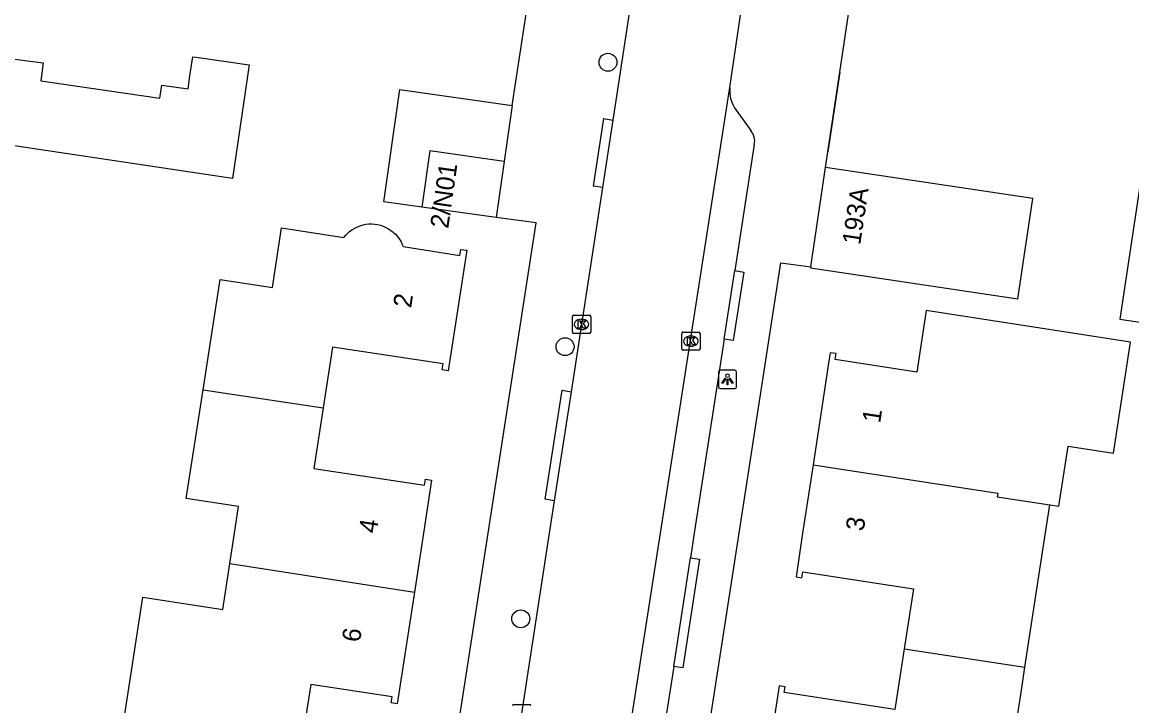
# Model space of a CAD drawing. Extents: x 161486 to 162249, y 379484 to 380829.
# Drawn here: x 161770.5 to 161831.1, y 380740.6 to 380777.9 of the extents above; entities that cross this region are included whole.
import ezdxf

# ---------------------------------------------------------------- set-up
doc = ezdxf.new("R2010")
doc.units = 0
for name, color, linetype in [('IMGEO_Boom', 7, 'Continuous'), ('IMGEO_Kolk', 7, 'Continuous'), ('IMGEO_Lichtpunt', 7, 'Continuous'), ('IMGEO_Muur', 7, 'Continuous'), ('IMGEO_Pand', 7, 'Continuous'), ('IMGEO_Pand_nummerreeks', 7, 'Continuous'), ('IMGEO_Rijbaan_lokaal_open', 7, 'Continuous'), ('IMGEO_Voetpad_open', 7, 'Continuous')]:
    doc.layers.add(name, color=color, linetype=linetype)

msp = doc.modelspace()

# ---------------------------------------------------------------- linework, layer by layer
at = {"layer": 'IMGEO_Boom'}
for centre in [(161802.527, 380775.711), (161800.184, 380760.183), (161797.764, 380745.329)]:
    msp.add_circle(centre, 0.489, dxfattribs=at)
at = {"layer": 'IMGEO_Kolk'}
for p, q in [((161800.583, 380760.976), (161800.583, 380761.828)), ((161800.658, 380761.902), (161801.51, 380761.902)), ((161801.071, 380761.682), (161801.096, 380761.682)), ((161801.584, 380761.828), (161801.584, 380760.976)), ((161801.51, 380760.902), (161800.658, 380760.902)), ((161801.094, 380761.122), (161801.069, 380761.122)), ((161806.557, 380760.06), (161806.557, 380760.912)), ((161806.632, 380760.986), (161807.484, 380760.986)), ((161807.045, 380760.766), (161807.07, 380760.766)), ((161807.558, 380760.912), (161807.558, 380760.06)), ((161807.068, 380760.206), (161807.043, 380760.206)), ((161807.484, 380759.986), (161806.632, 380759.986)), ((161797.385, 380740.653), (161798.237, 380740.653))]:
    msp.add_line(p, q, dxfattribs=at)
for points in [[(161800.583, 380760.976), (161800.583, 380761.828)], [(161800.658, 380761.902), (161801.51, 380761.902)], [(161800.904, 380761.602), (161801.027, 380761.602), (161801.027, 380761.451), (161801.157, 380761.602), (161801.321, 380761.602), (161801.175, 380761.451), (161801.328, 380761.202), (161801.176, 380761.202), (161801.091, 380761.366), (161801.027, 380761.299), (161801.027, 380761.202), (161800.904, 380761.202), (161800.904, 380761.602)], [(161801.584, 380761.828), (161801.584, 380760.976)], [(161801.51, 380760.902), (161800.658, 380760.902)], [(161806.557, 380760.06), (161806.557, 380760.912)], [(161806.632, 380760.986), (161807.484, 380760.986)], [(161807.558, 380760.912), (161807.558, 380760.06)], [(161806.878, 380760.686), (161807.001, 380760.686), (161807.001, 380760.535), (161807.131, 380760.686), (161807.295, 380760.686), (161807.149, 380760.535), (161807.302, 380760.286), (161807.15, 380760.286), (161807.065, 380760.45), (161807.001, 380760.383), (161807.001, 380760.286), (161806.878, 380760.286), (161806.878, 380760.686)], [(161807.484, 380759.986), (161806.632, 380759.986)], [(161797.385, 380740.653), (161798.237, 380740.653)]]:
    msp.add_lwpolyline(points, dxfattribs=at)
for centre, start, end in [((161800.66, 380761.826), 91.55205, 178.44795), ((161800.66, 380761.826), 91.55205, 178.44795), ((161801.508, 380761.826), 1.55205, 88.44795), ((161801.508, 380761.826), 1.55205, 88.44795), ((161800.66, 380760.978), 181.55205, 268.44795), ((161800.66, 380760.978), 181.55205, 268.44795), ((161801.508, 380760.978), 271.55205, 358.44795), ((161801.508, 380760.978), 271.55205, 358.44795), ((161806.634, 380760.91), 91.55205, 178.44795), ((161806.634, 380760.91), 91.55205, 178.44795), ((161807.482, 380760.91), 1.55205, 88.44795), ((161807.482, 380760.91), 1.55205, 88.44795), ((161806.634, 380760.062), 181.55205, 268.44795), ((161806.634, 380760.062), 181.55205, 268.44795), ((161807.482, 380760.062), 271.55205, 358.44795), ((161807.482, 380760.062), 271.55205, 358.44795), ((161797.387, 380740.577), 91.55205, 178.44795), ((161797.387, 380740.577), 91.55205, 178.44795), ((161798.235, 380740.577), 1.55205, 88.44795), ((161798.235, 380740.577), 1.55205, 88.44795)]:
    msp.add_arc(centre, 0.0765, start, end, dxfattribs=at)
for centre, major_axis, ratio, start_param, end_param in [((161801.07, 380761.402), (-0.387, 0.002), 0.722429, 4.712389, 7.853982), ((161801.095, 380761.402), (-0.39, 0.002), 0.717154, 1.570796, 4.712389), ((161807.044, 380760.486), (-0.387, 0.002), 0.722429, 4.712389, 7.853982), ((161807.069, 380760.486), (-0.39, 0.002), 0.717154, 1.570796, 4.712389)]:
    msp.add_ellipse(centre, major_axis=major_axis, ratio=ratio, start_param=start_param, end_param=end_param, dxfattribs=at)
at = {"layer": 'IMGEO_Lichtpunt'}
for p, q in [((161808.559, 380758.8), (161808.559, 380757.993)), ((161808.559, 380758.8), (161808.559, 380757.993)), ((161809.461, 380758.895), (161808.653, 380758.895)), ((161809.461, 380758.895), (161808.653, 380758.895)), ((161809.555, 380757.993), (161809.555, 380758.8)), ((161809.555, 380757.993), (161809.555, 380758.8)), ((161808.653, 380757.899), (161809.461, 380757.899)), ((161808.653, 380757.899), (161809.461, 380757.899))]:
    msp.add_line(p, q, dxfattribs=at)
for points in [[(161808.933, 380758.464), (161808.972, 380758.436), (161808.784, 380758.174), (161808.746, 380758.201), (161808.933, 380758.464)], [(161809.035, 380758.416), (161809.082, 380758.416), (161809.082, 380758.094), (161809.035, 380758.094), (161809.035, 380758.416)], [(161809.145, 380758.436), (161809.183, 380758.463), (161809.37, 380758.201), (161809.331, 380758.173), (161809.145, 380758.436)]]:
    msp.add_lwpolyline(points, dxfattribs=at)
msp.add_circle((161809.058, 380758.598), 0.0994, dxfattribs=at)
for centre, start, end in [((161808.653, 380758.8), 90, 180), ((161808.653, 380758.8), 90, 180), ((161809.461, 380758.8), 0, 90), ((161809.461, 380758.8), 0, 90), ((161808.653, 380757.993), 180, 270), ((161808.653, 380757.993), 180, 270), ((161809.461, 380757.993), 270, 0), ((161809.461, 380757.993), 270, 360)]:
    msp.add_arc(centre, 0.0946, start, end, dxfattribs=at)
at = {"layer": 'IMGEO_Muur'}
msp.add_lwpolyline([(161815.201, 380775.177), (161814.546, 380770.82)], dxfattribs=at)
at = {"layer": 'IMGEO_Pand'}
for points in [[(161768.969, 380776.033), (161771.68, 380775.682), (161771.538, 380774.698), (161778.056, 380773.755), (161778.159, 380774.47), (161779.591, 380774.262), (161779.695, 380774.977), (161779.844, 380776.008), (161780.028, 380775.982), (161782.92, 380775.563), (161782.025, 380769.369), (161768.369, 380771.403)], [(161792.367, 380767.805), (161790.288, 380768.101), (161791.158, 380774.223), (161797.296, 380773.35)], [(161797.296, 380773.35), (161796.862, 380770.298)], [(161837.602, 380771.535), (161832.088, 380772.358), (161830.495, 380761.69), (161836.009, 380760.867)], [(161796.862, 380770.298), (161792.803, 380770.875), (161792.367, 380767.805)], [(161796.862, 380770.298), (161796.426, 380767.228)], [(161813.602, 380764.546), (161813.594, 380764.494), (161824.919, 380762.802), (161825.736, 380768.275), (161814.411, 380769.967)], [(161813.602, 380764.546), (161814.411, 380769.967)], [(161796.426, 380767.228), (161792.367, 380767.805)], [(161780.408, 380757.828), (161781.34, 380763.85), (161784.2, 380763.411), (161784.7, 380766.665), (161788.099, 380766.143), (161788.201, 380766.267), (161788.313, 380766.382), (161788.434, 380766.487), (161788.564, 380766.581), (161788.702, 380766.663), (161788.846, 380766.733), (161788.996, 380766.791), (161789.15, 380766.835), (161789.307, 380766.866), (161789.467, 380766.883), (161789.627, 380766.886), (161789.787, 380766.876), (161789.946, 380766.851), (161790.101, 380766.813), (161790.253, 380766.762), (161790.4, 380766.698), (161790.541, 380766.621), (161790.675, 380766.533), (161790.801, 380766.433), (161790.917, 380766.323), (161791.024, 380766.203), (161791.119, 380766.074), (161791.204, 380765.938), (161791.276, 380765.795), (161791.336, 380765.646), (161794.434, 380765.17), (161794.484, 380765.496), (161794.81, 380765.446), (161793.8, 380758.864), (161793.474, 380758.914), (161793.524, 380759.24), (161787.477, 380760.162), (161786.972, 380756.853)], [(161826.67, 380751.553), (161827.166, 380751.477), (161827.67, 380754.751), (161830.14, 380754.37), (161831.073, 380760.431), (161824.846, 380761.39), (161819.904, 380762.151), (161819.393, 380758.795), (161814.945, 380759.48), (161814.995, 380759.806), (161814.671, 380759.856), (161814.62, 380759.53), (161813.735, 380753.739)], [(161781.872, 380748.34), (161782.128, 380750), (161782.353, 380751.458), (161779.49, 380751.9), (161780.408, 380757.828)], [(161780.408, 380757.828), (161786.972, 380756.853)], [(161786.972, 380756.853), (161786.467, 380753.542), (161792.514, 380752.62), (161792.564, 380752.946), (161792.89, 380752.896), (161792.444, 380750), (161791.95, 380746.791)], [(161813.735, 380753.739), (161813.163, 380750), (161812.8, 380747.624), (161813.124, 380747.574), (161813.175, 380747.9), (161819.216, 380746.973), (161818.711, 380743.686)], [(161813.735, 380753.739), (161823.822, 380752.186), (161823.793, 380751.996), (161826.67, 380751.553)], [(161825.304, 380742.685), (161826.236, 380748.736), (161826.67, 380751.553)], [(161791.95, 380746.791), (161791.01, 380740.684), (161790.684, 380740.734), (161790.734, 380741.06), (161786.292, 380741.746), (161785.774, 380738.389), (161780.833, 380739.151), (161777.6, 380739.65), (161776.099, 380739.882), (161777.122, 380746.514), (161781.486, 380745.841), (161781.872, 380748.34)], [(161781.872, 380748.34), (161791.95, 380746.791)], [(161818.711, 380743.686), (161818.203, 380740.375), (161812.155, 380741.3), (161812.204, 380741.622), (161811.88, 380741.672), (161810.87, 380735.094), (161811.194, 380735.044), (161811.245, 380735.37), (161814.091, 380734.93), (161813.59, 380731.68), (161820.5, 380730.61), (161821.51, 380737.167), (161824.386, 380736.724), (161825.147, 380741.666), (161825.304, 380742.685)], [(161818.711, 380743.686), (161825.304, 380742.685)]]:
    msp.add_lwpolyline(points, dxfattribs=at)
at = {"layer": 'IMGEO_Rijbaan_lokaal_open'}
for points in [[(161807.466, 380802.965), (161804.348, 380782.708), (161802.799, 380772.558)], [(161809.183, 380774.339), (161810.279, 380781.768), (161813.109, 380800.094)], [(161803.056, 380734.91), (161803.273, 380736.345), (161805.397, 380750), (161809.183, 380774.339)], [(161802.799, 380772.558), (161802.232, 380768.87)], [(161802.232, 380768.87), (161800.517, 380757.726)], [(161800.517, 380757.726), (161799.592, 380751.777)], [(161799.592, 380751.777), (161799.319, 380750), (161797.809, 380740.153), (161797.759, 380739.934)]]:
    msp.add_lwpolyline(points, dxfattribs=at)
at = {"layer": 'IMGEO_Voetpad_open'}
for points in [[(161797.296, 380773.35), (161802.298, 380806.133)], [(161814.411, 380769.967), (161815.201, 380775.177), (161816.322, 380782.748), (161816.082, 380782.786), (161819.277, 380803.465)], [(161809.527, 380773.089), (161810.326, 380771.985)], [(161802.232, 380768.87), (161801.738, 380768.945), (161802.305, 380772.633), (161802.799, 380772.558)], [(161810.52, 380771.223), (161809.456, 380764.335)], [(161790.225, 380712.603), (161793.024, 380730.851), (161795.986, 380750), (161798.606, 380766.939), (161796.426, 380767.228)], [(161806.838, 380731.553), (161809.687, 380750), (161811.968, 380764.764), (161813.602, 380764.546)], [(161809.456, 380764.335), (161809.95, 380764.259), (161809.373, 380760.517), (161808.879, 380760.593)], [(161808.879, 380760.593), (161809.456, 380764.335)], [(161808.879, 380760.593), (161807.243, 380750), (161807.036, 380748.661)], [(161799.592, 380751.777), (161799.098, 380751.853), (161800.023, 380757.802), (161800.517, 380757.726)], [(161807.036, 380748.661), (161807.531, 380748.585), (161806.613, 380742.644), (161806.119, 380742.72)], [(161806.119, 380742.72), (161807.036, 380748.661)], [(161806.119, 380742.72), (161805.584, 380739.253), (161805.367, 380737.818)]]:
    msp.add_lwpolyline(points, dxfattribs=at)
for centre, radius, start, end in [((161811.092, 380774.192), 1.915, 175.60099, 215.17282), ((161809.69, 380771.417), 0.853, 346.82705, 41.74028)]:
    msp.add_arc(centre, radius, start, end, dxfattribs=at)

# ---------------------------------------------------------------- texts
at = {"layer": 'IMGEO_Pand_nummerreeks'}
for s, rotation, p in [('2/N01', 81.8699, (161793.799, 380766.604)), ('193A', 81.42303, (161816.304, 380765.71)), ('2', 81.27406, (161791.772, 380762.264)), ('1', 81.30844, (161817.395, 380755.981)), ('4', 81.24679, (161789.889, 380749.956)), ('3', 81.30844, (161816.493, 380750.078)), ('6', 81.24817, (161788.973, 380744.011))]:
    msp.add_text(s, height=1, rotation=rotation, dxfattribs=at).set_placement(p)

doc.saveas('drawing.dxf')
